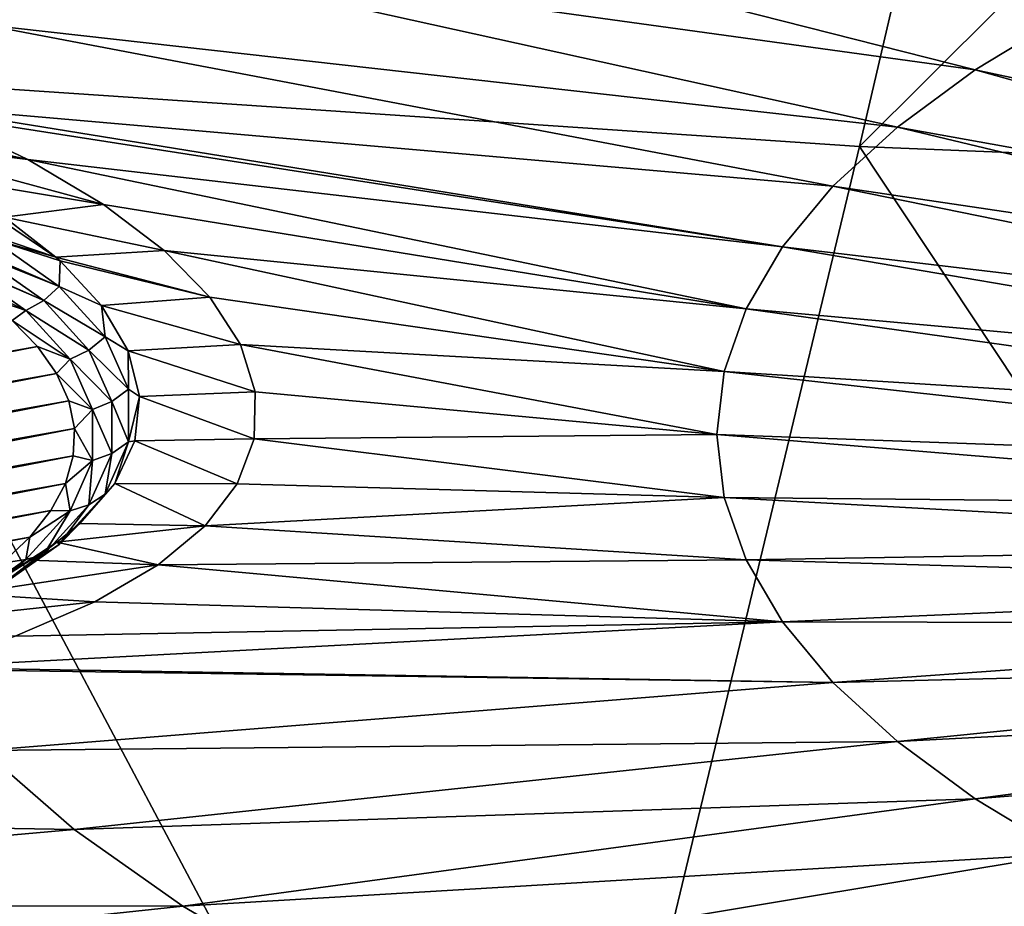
# Model space of a CAD drawing. Header units: metres. Extents: x -90 to 304, y -90 to 74.
# Tile 265 of 570: x 228.49 to 232.19, y -5.67 to -2.34. Entities that reach past the tile are written whole.
import ezdxf

# ---------------------------------------------------------------- set-up
doc = ezdxf.new("R2010")
doc.units = ezdxf.units.M
doc.layers.add('solid_21662050_350', color=7, linetype='CONTINUOUS')

msp = doc.modelspace()

# ---------------------------------------------------------------- linework, layer by layer
at = {"layer": 'solid_21662050_350'}
for points in [[(229.218063, 2.280359, 226.230865), (223.490128, -2.1569, 231.05896), (227.527725, -2.542566, 232.130188)], [(232.774673, 2.040001, 226.898483), (229.218063, 2.280359, 226.230865), (227.527725, -2.542566, 232.130188)], [(232.774673, 2.040001, 226.898483), (227.527725, -2.542566, 232.130188), (231.642197, -2.819752, 232.900101)], [(236.376099, 1.895188, 227.30072), (232.774673, 2.040001, 226.898483), (231.642197, -2.819752, 232.900101)], [(236.376099, 1.895188, 227.30072), (231.642197, -2.819752, 232.900101), (235.808182, -2.98675, 233.363953)], [(225.047134, -1.630285, 171.441498), (228.69548, -2.064324, 171.876389), (228.354462, -2.361827, 172.702728)], [(228.69548, -2.064324, 171.876389), (229.102615, -1.77652, 171.076981), (232.076813, -2.53216, 172.6194)], [(229.102615, -1.77652, 171.076981), (232.417984, -2.3258, 172.046219), (232.076813, -2.53216, 172.6194)], [(228.354462, -2.361827, 172.702728), (228.69548, -2.064324, 171.876389), (231.7845, -2.74695, 173.216003)], [(228.69548, -2.064324, 171.876389), (232.076813, -2.53216, 172.6194), (231.7845, -2.74695, 173.216003)], [(232.076813, -2.53216, 172.6194), (232.417984, -2.3258, 172.046219), (234.94928, -3.144781, 173.954407)], [(228.089676, -2.666509, 173.547714), (228.354462, -2.361827, 172.702728), (231.542831, -2.968848, 173.832352)], [(228.354462, -2.361827, 172.702728), (231.7845, -2.74695, 173.216003), (231.542831, -2.968848, 173.832352)], [(227.527725, -2.542566, 232.130188), (225.683792, -7.65019, 237.727646), (230.405441, -7.971935, 238.621323)], [(231.642197, -2.819752, 232.900101), (227.527725, -2.542566, 232.130188), (230.405441, -7.971935, 238.621323)], [(231.7845, -2.74695, 173.216003), (232.076813, -2.53216, 172.6194), (234.762939, -3.281702, 174.334717)], [(232.076813, -2.53216, 172.6194), (234.94928, -3.144781, 173.954407), (234.762939, -3.281702, 174.334717)], [(227.558716, -2.654027, 173.608887), (228.172775, -2.701315, 173.625397), (228.523926, -2.868333, 174.009003)], [(227.558716, -2.654027, 173.608887), (228.523926, -2.868333, 174.009003), (227.705185, -2.709549, 173.729523)], [(228.089676, -2.666509, 173.547714), (231.542831, -2.968848, 173.832352), (231.353302, -3.196484, 174.464645)], [(228.172775, -2.701315, 173.625397), (228.089676, -2.666509, 173.547714), (231.353302, -3.196484, 174.464645)], [(227.900314, -2.791389, 173.912033), (227.705185, -2.709549, 173.729523), (228.523926, -2.868333, 174.009003)], [(228.523926, -2.868333, 174.009003), (228.172775, -2.701315, 173.625397), (231.353302, -3.196484, 174.464645)], [(231.542831, -2.968848, 173.832352), (231.7845, -2.74695, 173.216003), (234.608887, -3.423153, 174.727615)], [(231.7845, -2.74695, 173.216003), (234.762939, -3.281702, 174.334717), (234.608887, -3.423153, 174.727615)], [(227.900314, -2.791389, 173.912033), (228.523926, -2.868333, 174.009003), (228.808121, -3.037324, 174.413254)], [(228.191437, -2.934871, 174.243561), (227.900314, -2.791389, 173.912033), (228.808121, -3.037324, 174.413254)], [(231.642197, -2.819752, 232.900101), (230.405441, -7.971935, 238.621323), (235.187561, -8.165796, 239.15979)], [(235.808182, -2.98675, 233.363953), (231.642197, -2.819752, 232.900101), (235.187561, -8.165796, 239.15979)], [(228.523926, -2.868333, 174.009003), (231.353302, -3.196484, 174.464645), (231.217087, -3.428455, 175.108963)], [(228.808121, -3.037324, 174.413254), (228.523926, -2.868333, 174.009003), (231.217087, -3.428455, 175.108963)], [(228.191437, -2.934871, 174.243561), (228.808121, -3.037324, 174.413254), (228.436279, -3.084505, 174.602676)], [(231.353302, -3.196484, 174.464645), (231.542831, -2.968848, 173.832352), (234.488068, -3.568262, 175.130676)], [(231.542831, -2.968848, 173.832352), (234.608887, -3.423153, 174.727615), (234.488068, -3.568262, 175.130676)], [(228.436279, -3.084505, 174.602676), (228.808121, -3.037324, 174.413254), (229.034882, -3.209626, 174.839798)], [(229.034882, -3.209626, 174.839798), (228.808121, -3.037324, 174.413254), (231.217087, -3.428455, 175.108963)], [(228.629303, -3.234405, 174.97438), (228.39563, -3.156312, 174.601776), (228.42926, -3.099981, 174.60141)], [(228.629303, -3.234405, 174.97438), (228.42926, -3.099981, 174.60141), (228.436279, -3.084505, 174.602676)], [(228.629303, -3.234405, 174.97438), (228.436279, -3.084505, 174.602676), (229.034882, -3.209626, 174.839798)], [(228.641602, -3.345011, 175.098465), (228.3405, -3.216504, 174.613922), (228.387909, -3.166568, 174.602814)], [(228.629303, -3.234405, 174.97438), (228.387909, -3.166568, 174.602814), (228.39563, -3.156312, 174.601776)], [(228.644852, -3.248402, 175.009659), (228.387909, -3.166568, 174.602814), (228.629303, -3.234405, 174.97438)], [(228.641602, -3.345011, 175.098465), (228.387909, -3.166568, 174.602814), (228.644852, -3.248402, 175.009659)], [(228.629303, -3.234405, 174.97438), (229.034882, -3.209626, 174.839798), (229.206177, -3.385229, 175.288177)], [(229.034882, -3.209626, 174.839798), (231.217087, -3.428455, 175.108963), (231.135025, -3.663332, 175.761353)], [(229.206177, -3.385229, 175.288177), (229.034882, -3.209626, 174.839798), (231.135025, -3.663332, 175.761353)], [(231.217087, -3.428455, 175.108963), (231.353302, -3.196484, 174.464645), (234.401245, -3.716135, 175.541397)], [(231.353302, -3.196484, 174.464645), (234.488068, -3.568262, 175.130676), (234.401245, -3.716135, 175.541397)], [(228.583679, -3.397575, 175.103699), (228.275085, -3.260525, 174.638229), (228.334015, -3.22197, 174.615936)], [(228.641602, -3.345011, 175.098465), (228.334015, -3.22197, 174.615936), (228.3405, -3.216504, 174.613922)], [(228.583679, -3.397575, 175.103699), (228.334015, -3.22197, 174.615936), (228.641602, -3.345011, 175.098465)], [(228.644852, -3.248402, 175.009659), (228.629303, -3.234405, 174.97438), (229.206177, -3.385229, 175.288177)], [(228.799881, -3.4162, 175.439789), (228.641602, -3.345011, 175.098465), (228.644852, -3.248402, 175.009659)], [(228.799881, -3.4162, 175.439789), (228.644852, -3.248402, 175.009659), (229.206177, -3.385229, 175.288177)], [(228.516235, -3.434705, 175.118469), (228.2043, -3.285046, 174.672836), (228.271271, -3.262405, 174.639877)], [(228.516235, -3.434705, 175.118469), (228.345764, -3.376568, 174.927048), (228.2043, -3.285046, 174.672836)], [(228.583679, -3.397575, 175.103699), (228.271271, -3.262405, 174.639877), (228.275085, -3.260525, 174.638229)], [(228.516235, -3.434705, 175.118469), (228.271271, -3.262405, 174.639877), (228.583679, -3.397575, 175.103699)], [(228.583679, -3.397575, 175.103699), (228.641602, -3.345011, 175.098465), (228.813934, -3.534269, 175.624146)], [(228.799881, -3.4162, 175.439789), (228.813934, -3.534269, 175.624146), (228.641602, -3.345011, 175.098465)], [(228.516235, -3.434705, 175.118469), (228.464798, -3.471988, 175.192078), (228.345764, -3.376568, 174.927048)], [(228.799881, -3.4162, 175.439789), (229.206177, -3.385229, 175.288177), (229.320862, -3.562243, 175.753494)], [(229.320862, -3.562243, 175.753494), (229.206177, -3.385229, 175.288177), (231.135025, -3.663332, 175.761353)], [(228.516235, -3.434705, 175.118469), (228.583679, -3.397575, 175.103699), (228.753281, -3.583822, 175.621017)], [(228.753281, -3.583822, 175.621017), (228.583679, -3.397575, 175.103699), (228.813934, -3.534269, 175.624146)], [(228.799881, -3.4162, 175.439789), (229.320862, -3.562243, 175.753494), (228.899887, -3.586668, 175.89003)], [(228.799881, -3.4162, 175.439789), (228.899887, -3.586668, 175.89003), (228.813934, -3.534269, 175.624146)], [(231.135025, -3.663332, 175.761353), (231.217087, -3.428455, 175.108963), (234.348923, -3.865859, 175.957275)], [(231.217087, -3.428455, 175.108963), (234.401245, -3.716135, 175.541397), (234.348923, -3.865859, 175.957275)], [(228.682632, -3.617448, 175.626053), (228.464798, -3.471988, 175.192078), (228.516235, -3.434705, 175.118469)], [(228.682632, -3.617448, 175.626053), (228.516235, -3.434705, 175.118469), (228.753281, -3.583822, 175.621017)], [(228.464798, -3.471988, 175.192078), (228.560196, -3.570437, 175.46553), (222.143387, -4.708268, 178.625992)], [(228.682632, -3.617448, 175.626053), (228.560196, -3.570437, 175.46553), (228.464798, -3.471988, 175.192078)], [(228.753281, -3.583822, 175.621017), (228.813934, -3.534269, 175.624146), (228.901077, -3.730114, 176.168121)], [(228.899887, -3.586668, 175.89003), (228.901077, -3.730114, 176.168121), (228.813934, -3.534269, 175.624146)], [(228.560196, -3.570437, 175.46553), (222.347397, -4.785476, 178.840439), (222.143387, -4.708268, 178.625992)], [(228.560196, -3.570437, 175.46553), (228.631226, -3.671193, 175.745392), (222.347397, -4.785476, 178.840439)], [(228.682632, -3.617448, 175.626053), (228.631226, -3.671193, 175.745392), (228.560196, -3.570437, 175.46553)], [(228.899887, -3.586668, 175.89003), (229.320862, -3.562243, 175.753494), (229.376938, -3.739877, 176.233963)], [(229.320862, -3.562243, 175.753494), (231.135025, -3.663332, 175.761353), (231.107605, -3.899666, 176.417801)], [(229.376938, -3.739877, 176.233963), (229.320862, -3.562243, 175.753494), (231.107605, -3.899666, 176.417801)], [(228.766785, -3.806551, 176.151306), (228.631226, -3.671193, 175.745392), (228.682632, -3.617448, 175.626053)], [(228.682632, -3.617448, 175.626053), (228.753281, -3.583822, 175.621017), (228.839035, -3.776552, 176.156357)], [(228.766785, -3.806551, 176.151306), (228.682632, -3.617448, 175.626053), (228.839035, -3.776552, 176.156357)], [(228.839035, -3.776552, 176.156357), (228.753281, -3.583822, 175.621017), (228.901077, -3.730114, 176.168121)], [(228.899887, -3.586668, 175.89003), (229.376938, -3.739877, 176.233963), (228.942307, -3.757212, 176.353882)], [(228.899887, -3.586668, 175.89003), (228.942307, -3.757212, 176.353882), (228.901077, -3.730114, 176.168121)], [(228.631226, -3.671193, 175.745392), (222.569473, -4.856693, 179.038254), (222.347397, -4.785476, 178.840439)], [(228.631226, -3.671193, 175.745392), (228.677475, -3.773609, 176.029861), (222.569473, -4.856693, 179.038254)], [(228.766785, -3.806551, 176.151306), (228.677475, -3.773609, 176.029861), (228.631226, -3.671193, 175.745392)], [(231.107605, -3.899666, 176.417801), (231.135025, -3.663332, 175.761353), (234.331451, -4.016512, 176.375732)], [(231.135025, -3.663332, 175.761353), (234.348923, -3.865859, 175.957275), (234.331451, -4.016512, 176.375732)], [(228.839035, -3.776552, 176.156357), (228.901077, -3.730114, 176.168121), (228.901077, -3.928171, 176.718246)], [(228.942307, -3.757212, 176.353882), (228.901077, -3.928171, 176.718246), (228.901077, -3.730114, 176.168121)], [(228.942307, -3.757212, 176.353882), (228.925583, -3.92421, 176.821625), (228.901077, -3.928171, 176.718246)], [(228.942307, -3.757212, 176.353882), (229.373245, -3.91607, 176.724228), (228.925583, -3.92421, 176.821625)], [(228.942307, -3.757212, 176.353882), (229.376938, -3.739877, 176.233963), (229.373245, -3.91607, 176.724228)], [(229.373245, -3.91607, 176.724228), (229.376938, -3.739877, 176.233963), (231.107605, -3.899666, 176.417801)], [(228.677475, -3.773609, 176.029861), (222.808182, -4.921465, 179.21817), (222.569473, -4.856693, 179.038254)], [(228.677475, -3.773609, 176.029861), (228.698578, -3.876964, 176.316956), (222.808182, -4.921465, 179.21817)], [(228.766785, -3.806551, 176.151306), (228.698578, -3.876964, 176.316956), (228.677475, -3.773609, 176.029861)], [(228.766785, -3.806551, 176.151306), (228.839035, -3.776552, 176.156357), (228.839035, -3.971459, 176.697723)], [(228.839035, -3.971459, 176.697723), (228.839035, -3.776552, 176.156357), (228.901077, -3.928171, 176.718246)], [(228.766785, -3.997789, 176.682495), (228.698578, -3.876964, 176.316956), (228.766785, -3.806551, 176.151306)], [(228.766785, -3.997789, 176.682495), (228.766785, -3.806551, 176.151306), (228.839035, -3.971459, 176.697723)], [(228.698578, -3.876964, 176.316956), (223.061874, -4.979336, 179.378906), (222.808182, -4.921465, 179.21817)], [(228.698578, -3.876964, 176.316956), (228.694412, -3.980563, 176.604706), (223.061874, -4.979336, 179.378906)], [(228.766785, -3.997789, 176.682495), (228.694412, -3.980563, 176.604706), (228.698578, -3.876964, 176.316956)], [(229.373245, -3.91607, 176.724228), (231.107605, -3.899666, 176.417801), (231.135025, -4.135999, 177.074249)], [(231.107605, -3.899666, 176.417801), (234.331451, -4.016512, 176.375732), (234.348923, -4.167166, 176.794189)], [(231.135025, -4.135999, 177.074249), (231.107605, -3.899666, 176.417801), (234.348923, -4.167166, 176.794189)], [(228.850372, -4.083959, 177.282822), (228.813934, -4.124016, 177.262238), (228.901077, -3.928171, 176.718246)], [(228.839035, -3.971459, 176.697723), (228.901077, -3.928171, 176.718246), (228.813934, -4.124016, 177.262238)], [(228.925583, -3.92421, 176.821625), (229.309448, -4.08516, 177.208618), (228.850372, -4.083959, 177.282822)], [(228.925583, -3.92421, 176.821625), (228.850372, -4.083959, 177.282822), (228.901077, -3.928171, 176.718246)], [(228.925583, -3.92421, 176.821625), (229.373245, -3.91607, 176.724228), (229.309448, -4.08516, 177.208618)], [(229.309448, -4.08516, 177.208618), (229.373245, -3.91607, 176.724228), (231.135025, -4.135999, 177.074249)], [(228.694412, -3.980563, 176.604706), (223.328812, -5.029913, 179.519394), (223.061874, -4.979336, 179.378906)], [(228.694412, -3.980563, 176.604706), (228.665009, -4.08368, 176.891129), (223.328812, -5.029913, 179.519394)], [(228.766785, -3.997789, 176.682495), (228.665009, -4.08368, 176.891129), (228.694412, -3.980563, 176.604706)], [(228.753281, -4.164189, 177.233047), (228.839035, -3.971459, 176.697723), (228.813934, -4.124016, 177.262238)], [(228.766785, -3.997789, 176.682495), (228.839035, -3.971459, 176.697723), (228.753281, -4.164189, 177.233047)], [(228.682632, -4.186892, 177.207748), (228.665009, -4.08368, 176.891129), (228.766785, -3.997789, 176.682495)], [(228.682632, -4.186892, 177.207748), (228.766785, -3.997789, 176.682495), (228.753281, -4.164189, 177.233047)], [(228.665009, -4.08368, 176.891129), (223.607147, -5.072845, 179.638641), (223.328812, -5.029913, 179.519394)], [(228.665009, -4.08368, 176.891129), (228.61055, -4.185634, 177.174316), (223.607147, -5.072845, 179.638641)], [(228.682632, -4.186892, 177.207748), (228.61055, -4.185634, 177.174316), (228.665009, -4.08368, 176.891129)], [(228.850372, -4.083959, 177.282822), (229.189468, -4.242382, 177.672943), (228.719025, -4.233716, 177.729279)], [(228.850372, -4.083959, 177.282822), (228.719025, -4.233716, 177.729279), (228.813934, -4.124016, 177.262238)], [(228.850372, -4.083959, 177.282822), (229.309448, -4.08516, 177.208618), (229.189468, -4.242382, 177.672943)], [(229.189468, -4.242382, 177.672943), (229.309448, -4.08516, 177.208618), (231.135025, -4.135999, 177.074249)], [(228.719025, -4.233716, 177.729279), (228.641602, -4.313274, 177.787918), (228.813934, -4.124016, 177.262238)], [(228.753281, -4.164189, 177.233047), (228.813934, -4.124016, 177.262238), (228.641602, -4.313274, 177.787918)], [(228.583679, -4.350437, 177.750381), (228.753281, -4.164189, 177.233047), (228.641602, -4.313274, 177.787918)], [(228.682632, -4.186892, 177.207748), (228.753281, -4.164189, 177.233047), (228.583679, -4.350437, 177.750381)], [(229.189468, -4.242382, 177.672943), (231.135025, -4.135999, 177.074249), (231.217087, -4.370876, 177.726639)], [(231.135025, -4.135999, 177.074249), (234.348923, -4.167166, 176.794189), (234.401245, -4.316891, 177.210068)], [(231.217087, -4.370876, 177.726639), (231.135025, -4.135999, 177.074249), (234.401245, -4.316891, 177.210068)], [(228.61055, -4.185634, 177.174316), (223.895035, -5.107847, 179.735855), (223.607147, -5.072845, 179.638641)], [(228.61055, -4.185634, 177.174316), (228.531433, -4.285711, 177.452286), (223.895035, -5.107847, 179.735855)], [(228.516235, -4.369634, 177.715332), (228.531433, -4.285711, 177.452286), (228.682632, -4.186892, 177.207748)], [(228.516235, -4.369634, 177.715332), (228.682632, -4.186892, 177.207748), (228.583679, -4.350437, 177.750381)], [(228.682632, -4.186892, 177.207748), (228.531433, -4.285711, 177.452286), (228.61055, -4.185634, 177.174316)], [(228.719025, -4.233716, 177.729279), (229.189468, -4.242382, 177.672943), (228.633408, -4.304094, 177.944611)], [(228.719025, -4.233716, 177.729279), (228.633408, -4.304094, 177.944611), (228.641602, -4.313274, 177.787918)], [(228.633408, -4.304094, 177.944611), (229.189468, -4.242382, 177.672943), (229.012817, -4.389133, 178.121033)], [(229.012817, -4.389133, 178.121033), (229.189468, -4.242382, 177.672943), (231.217087, -4.370876, 177.726639)], [(228.531433, -4.285711, 177.452286), (224.19046, -5.134675, 179.810379), (223.895035, -5.107847, 179.735855)], [(228.531433, -4.285711, 177.452286), (228.428177, -4.383228, 177.723145), (224.19046, -5.134675, 179.810379)], [(228.633408, -4.304094, 177.944611), (228.36351, -4.478482, 178.430344), (228.387909, -4.491717, 178.283569)], [(228.533768, -4.372027, 178.156372), (228.36351, -4.478482, 178.430344), (228.633408, -4.304094, 177.944611)], [(228.633408, -4.304094, 177.944611), (228.387909, -4.491717, 178.283569), (228.641602, -4.313274, 177.787918)], [(228.583679, -4.350437, 177.750381), (228.641602, -4.313274, 177.787918), (228.387909, -4.491717, 178.283569)], [(228.516235, -4.369634, 177.715332), (228.428177, -4.383228, 177.723145), (228.531433, -4.285711, 177.452286)], [(228.533768, -4.372027, 178.156372), (228.633408, -4.304094, 177.944611), (229.012817, -4.389133, 178.121033)], [(231.217087, -4.370876, 177.726639), (234.401245, -4.316891, 177.210068), (234.488068, -4.464763, 177.620804)], [(228.334015, -4.526042, 178.238144), (228.583679, -4.350437, 177.750381), (228.387909, -4.491717, 178.283569)], [(228.516235, -4.369634, 177.715332), (228.583679, -4.350437, 177.750381), (228.334015, -4.526042, 178.238144)], [(228.271271, -4.541934, 178.193909), (228.428177, -4.383228, 177.723145), (228.516235, -4.369634, 177.715332)], [(228.271271, -4.541934, 178.193909), (228.516235, -4.369634, 177.715332), (228.334015, -4.526042, 178.238144)], [(228.294632, -4.498353, 178.562515), (228.533768, -4.372027, 178.156372), (229.012817, -4.389133, 178.121033)], [(228.294632, -4.498353, 178.562515), (228.36351, -4.478482, 178.430344), (228.533768, -4.372027, 178.156372)], [(228.294632, -4.498353, 178.562515), (229.012817, -4.389133, 178.121033), (228.77562, -4.528266, 178.561813)], [(228.77562, -4.528266, 178.561813), (229.012817, -4.389133, 178.121033), (231.353302, -4.602848, 178.370956)], [(229.012817, -4.389133, 178.121033), (231.217087, -4.370876, 177.726639), (231.353302, -4.602848, 178.370956)], [(231.353302, -4.602848, 178.370956), (231.217087, -4.370876, 177.726639), (234.488068, -4.464763, 177.620804)], [(231.353302, -4.602848, 178.370956), (234.488068, -4.464763, 177.620804), (234.608887, -4.609872, 178.023849)], [(228.294632, -4.498353, 178.562515), (228.77562, -4.528266, 178.561813), (227.998322, -4.612252, 178.947144)], [(227.998322, -4.612252, 178.947144), (228.77562, -4.528266, 178.561813), (228.477112, -4.657032, 178.987885)], [(228.477112, -4.657032, 178.987885), (228.77562, -4.528266, 178.561813), (231.353302, -4.602848, 178.370956)], [(228.110748, -4.773982, 179.396729), (231.353302, -4.602848, 178.370956), (231.542831, -4.830483, 179.00325)], [(228.110748, -4.773982, 179.396729), (228.477112, -4.657032, 178.987885), (231.353302, -4.602848, 178.370956)], [(231.542831, -4.830483, 179.00325), (231.353302, -4.602848, 178.370956), (234.608887, -4.609872, 178.023849)], [(231.542831, -4.830483, 179.00325), (234.608887, -4.609872, 178.023849), (234.762939, -4.751323, 178.416748)], [(231.7845, -5.052381, 179.619598), (231.542831, -4.830483, 179.00325), (234.762939, -4.751323, 178.416748)], [(231.7845, -5.052381, 179.619598), (234.762939, -4.751323, 178.416748), (234.94928, -4.888244, 178.797058)], [(228.085876, -4.780703, 179.421097), (228.110748, -4.773982, 179.396729), (231.542831, -4.830483, 179.00325)], [(228.356964, -5.085269, 180.26738), (228.085876, -4.780703, 179.421097), (231.542831, -4.830483, 179.00325)], [(228.356964, -5.085269, 180.26738), (231.542831, -4.830483, 179.00325), (231.7845, -5.052381, 179.619598)], [(232.076813, -5.267171, 180.216202), (231.7845, -5.052381, 179.619598), (234.94928, -4.888244, 178.797058)], [(232.076813, -5.267171, 180.216202), (234.94928, -4.888244, 178.797058), (235.166763, -5.01979, 179.162445)], [(232.417984, -5.473531, 180.789383), (232.076813, -5.267171, 180.216202), (235.166763, -5.01979, 179.162445)], [(228.698364, -5.382573, 181.09317), (228.356964, -5.085269, 180.26738), (231.7845, -5.052381, 179.619598)], [(228.698364, -5.382573, 181.09317), (231.7845, -5.052381, 179.619598), (232.076813, -5.267171, 180.216202)], [(225.044159, -5.32033, 181.690994), (228.356964, -5.085269, 180.26738), (228.698364, -5.382573, 181.09317)], [(229.105804, -5.670173, 181.892014), (228.698364, -5.382573, 181.09317), (232.076813, -5.267171, 180.216202)], [(229.105804, -5.670173, 181.892014), (232.076813, -5.267171, 180.216202), (232.417984, -5.473531, 180.789383)], [(225.044159, -5.32033, 181.690994), (228.698364, -5.382573, 181.09317), (225.459625, -5.668754, 182.658783)], [(225.459625, -5.668754, 182.658783), (228.698364, -5.382573, 181.09317), (229.105804, -5.670173, 181.892014)], [(229.57692, -5.94639, 182.659241), (229.105804, -5.670173, 181.892014), (232.417984, -5.473531, 180.789383)], [(229.57692, -5.94639, 182.659241), (232.417984, -5.473531, 180.789383), (232.805908, -5.670187, 181.335617)], [(225.459625, -5.668754, 182.658783), (229.105804, -5.670173, 181.892014), (225.94574, -6.006528, 183.596985)], [(225.94574, -6.006528, 183.596985), (229.105804, -5.670173, 181.892014), (229.57692, -5.94639, 182.659241)]]:
    msp.add_3dface(points, dxfattribs=at)

doc.saveas('drawing.dxf')
